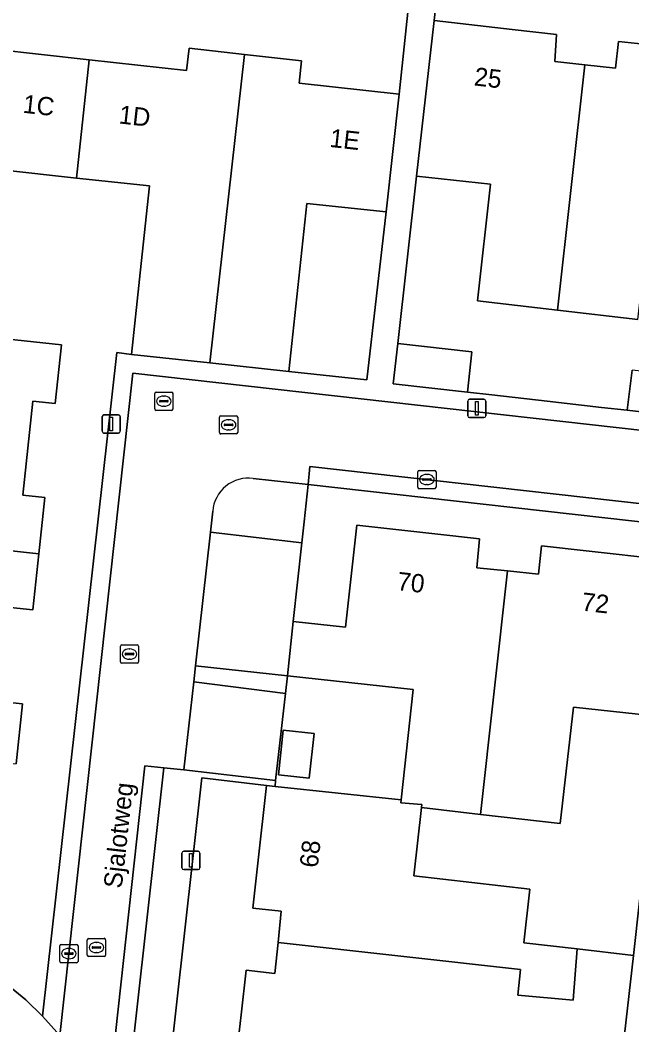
# Model space of a CAD drawing. Extents: x 162026 to 163502, y 387295 to 388169.
# Drawn here: x 162867.5 to 162901, y 387536.3 to 387591.2 of the extents above; entities that cross this region are included whole.
import ezdxf

# ---------------------------------------------------------------- set-up
doc = ezdxf.new("R2010")
doc.units = 0
for name, color, linetype in [('IMGEO_Brandkraan', 7, 'Continuous'), ('IMGEO_Erf', 7, 'Continuous'), ('IMGEO_Groenvoorziening', 7, 'Continuous'), ('IMGEO_Kolk', 7, 'Continuous'), ('IMGEO_Lichtmast', 7, 'Continuous'), ('IMGEO_Muur', 7, 'Continuous'), ('IMGEO_Openbare_ruimte_label', 7, 'Continuous'), ('IMGEO_Pand', 7, 'Continuous'), ('IMGEO_Pand_nummerreeks', 7, 'Continuous'), ('IMGEO_Parkeervlak_open', 7, 'Continuous'), ('IMGEO_Rijbaan_lokaal_open', 7, 'Continuous'), ('IMGEO_Rioolput', 7, 'Continuous'), ('IMGEO_Voetpad_open', 7, 'Continuous')]:
    doc.layers.add(name, color=color, linetype=linetype)

msp = doc.modelspace()

# ---------------------------------------------------------------- linework, layer by layer
at = {"layer": 'IMGEO_Brandkraan'}
for p, q in [((162869.65, 387539.733), (162869.65, 387540.585)), ((162869.725, 387540.659), (162870.577, 387540.659)), ((162870.138, 387540.439), (162870.163, 387540.439)), ((162870.651, 387540.585), (162870.651, 387539.733)), ((162869.909, 387540.153), (162869.909, 387540.165)), ((162870.347, 387540.116), (162869.949, 387540.116)), ((162869.952, 387540.202), (162870.35, 387540.202)), ((162870.161, 387539.879), (162870.136, 387539.879)), ((162870.393, 387540.165), (162870.393, 387540.153)), ((162870.577, 387539.659), (162869.725, 387539.659))]:
    msp.add_line(p, q, dxfattribs=at)
for points in [[(162869.65, 387539.733), (162869.65, 387540.585)], [(162869.725, 387540.659), (162870.577, 387540.659)], [(162870.651, 387540.585), (162870.651, 387539.733)], [(162870.577, 387539.659), (162869.725, 387539.659)]]:
    msp.add_lwpolyline(points, dxfattribs=at)
for centre, radius, start, end in [((162869.727, 387540.583), 0.0765, 91.552, 178.448), ((162869.727, 387540.583), 0.0765, 91.552, 178.448), ((162870.575, 387540.583), 0.0765, 1.552, 88.448), ((162870.575, 387540.583), 0.0765, 1.552, 88.448), ((162869.727, 387539.735), 0.0765, 181.552, 268.448), ((162869.727, 387539.735), 0.0765, 181.552, 268.448), ((162869.949, 387540.162), 0.0403, 85.8775, 175.7526), ((162869.946, 387540.152), 0.0366, 178.938, 274.7102), ((162870.35, 387540.159), 0.043, 264.8664, 352.4533), ((162870.354, 387540.164), 0.0386, 1.7309, 96.639), ((162870.575, 387539.735), 0.0765, 271.552, 358.448), ((162870.575, 387539.735), 0.0765, 271.552, 358.448)]:
    msp.add_arc(centre, radius, start, end, dxfattribs=at)
for centre, major_axis, ratio, start_param, end_param in [((162870.137, 387540.159), (-0.387, 0.002), 0.722429, 4.712389, 7.853982), ((162870.162, 387540.159), (-0.39, 0.002), 0.717154, 1.570796, 4.712389)]:
    msp.add_ellipse(centre, major_axis=major_axis, ratio=ratio, start_param=start_param, end_param=end_param, dxfattribs=at)
at = {"layer": 'IMGEO_Erf'}
for points in [[(162862.911, 387591.188), (162866.171, 387590.825), (162866.035, 387589.603), (162871.258, 387589.021), (162876.59, 387588.427), (162876.727, 387589.65), (162879.758, 387589.313), (162882.879, 387588.965), (162882.743, 387587.743), (162888.22, 387587.133), (162889.628, 387600.441)], [(162891.134, 387600.205), (162890.143, 387591.171), (162894.403, 387590.683), (162896.825, 387590.406), (162896.742, 387588.922), (162898.388, 387588.745), (162900.063, 387588.565), (162900.226, 387590.014), (162902.648, 387589.757)], [(162866.799, 387538.451), (162867.789, 387537.637), (162868.703, 387536.738), (162872.766, 387573.011), (162873.571, 387572.913), (162874.11, 387577.884), (162874.569, 387582.12), (162870.563, 387582.555), (162866.477, 387582.998)], [(162901.286, 387574.821), (162896.885, 387575.335), (162892.509, 387575.839), (162893.219, 387582.211), (162889.174, 387582.662), (162888.146, 387573.507), (162892.199, 387573.053), (162891.954, 387570.853), (162893.295, 387570.701), (162896.327, 387570.356), (162899.298, 387570.017), (162900.706, 387569.856), (162900.963, 387572.055)], [(162864.779, 387573.973), (162869.749, 387573.434), (162869.402, 387570.233), (162868.181, 387570.365), (162867.623, 387565.223), (162868.843, 387565.089), (162868.509, 387562.015), (162868.176, 387558.944), (162866.954, 387559.076)], [(162866.396, 387553.935), (162867.617, 387553.802), (162867.261, 387550.527)]]:
    msp.add_lwpolyline(points, dxfattribs=at)
for points in [[(162886.446, 387571.52), (162887.504, 387580.7), (162883.173, 387581.169), (162882.178, 387571.981)], [(162905.576, 387561.266), (162905.801, 387563.265), (162883.243, 387565.795), (162883.027, 387563.766), (162882.899, 387562.619), (162882.426, 387558.309), (162885.283, 387557.998), (162885.909, 387563.58), (162890.176, 387563.098), (162892.614, 387562.823), (162892.464, 387561.254), (162894.144, 387561.075), (162895.838, 387560.895), (162896.003, 387562.455), (162898.46, 387562.179), (162902.712, 387561.701), (162902.597, 387560.527), (162905.46, 387560.194)], [(162888.996, 387554.592), (162882.113, 387555.34), (162882.004, 387554.378), (162881.465, 387549.612), (162881.43, 387549.3), (162888.339, 387548.568)], [(162901.815, 387546.723), (162902.13, 387546.686), (162902.37, 387549.006), (162904.05, 387548.833), (162903.81, 387546.512), (162903.947, 387546.498), (162904.668, 387552.873), (162897.763, 387553.628), (162897.028, 387547.261), (162892.678, 387547.763), (162889.449, 387548.136), (162889.019, 387544.411), (162895.377, 387543.678), (162895.039, 387540.748), (162897.97, 387540.41), (162901.043, 387540.055), (162901.38, 387543.031)], [(162883.304, 387549.745), (162881.616, 387549.932), (162881.885, 387552.367), (162883.573, 387552.181)], [(162875.549, 387532.937), (162879.089, 387532.548), (162879.57, 387536.804), (162879.848, 387539.259), (162881.419, 387539.073), (162881.594, 387540.766), (162881.77, 387542.469), (162880.225, 387542.646), (162880.496, 387545.101), (162880.966, 387549.349), (162877.421, 387549.769)]]:
    msp.add_lwpolyline(points, close=True, dxfattribs=at)
at = {"layer": 'IMGEO_Groenvoorziening'}
msp.add_lwpolyline([(162878.019, 387564.335), (162877.893, 387563.198), (162882.899, 387562.619), (162883.027, 387563.766), (162883.243, 387565.795), (162880.243, 387566.132)], dxfattribs=at)
msp.add_arc((162879.983, 387564.18), 1.97, 82.4001, 175.4765, dxfattribs=at)
at = {"layer": 'IMGEO_Kolk'}
for p, q in [((162878.389, 387568.636), (162878.389, 387569.488)), ((162878.464, 387569.562), (162879.316, 387569.562)), ((162879.39, 387569.488), (162879.39, 387568.636)), ((162878.648, 387569.056), (162878.648, 387569.068)), ((162879.086, 387569.019), (162878.688, 387569.019)), ((162878.691, 387569.105), (162879.089, 387569.105)), ((162878.877, 387569.342), (162878.902, 387569.342)), ((162879.132, 387569.068), (162879.132, 387569.056)), ((162879.316, 387568.562), (162878.464, 387568.562)), ((162878.9, 387568.782), (162878.875, 387568.782)), ((162889.241, 387565.647), (162889.241, 387566.499)), ((162889.316, 387566.573), (162890.168, 387566.573)), ((162889.5, 387566.067), (162889.5, 387566.079)), ((162889.543, 387566.116), (162889.941, 387566.116)), ((162889.729, 387566.353), (162889.754, 387566.353)), ((162889.984, 387566.079), (162889.984, 387566.067)), ((162890.242, 387566.499), (162890.242, 387565.647)), ((162890.168, 387565.573), (162889.316, 387565.573)), ((162889.938, 387566.03), (162889.54, 387566.03)), ((162889.752, 387565.793), (162889.727, 387565.793)), ((162872.967, 387556.104), (162872.967, 387556.956)), ((162873.042, 387557.03), (162873.894, 387557.03)), ((162873.455, 387556.81), (162873.48, 387556.81)), ((162873.968, 387556.956), (162873.968, 387556.104)), ((162873.226, 387556.524), (162873.226, 387556.536)), ((162873.664, 387556.487), (162873.266, 387556.487)), ((162873.269, 387556.573), (162873.667, 387556.573)), ((162873.478, 387556.25), (162873.453, 387556.25)), ((162873.71, 387556.536), (162873.71, 387556.524)), ((162873.894, 387556.03), (162873.042, 387556.03)), ((162871.158, 387540.065), (162871.158, 387540.917)), ((162871.233, 387540.991), (162872.085, 387540.991)), ((162872.159, 387540.917), (162872.159, 387540.065)), ((162871.417, 387540.485), (162871.417, 387540.497)), ((162871.855, 387540.448), (162871.457, 387540.448)), ((162871.46, 387540.534), (162871.858, 387540.534)), ((162871.646, 387540.771), (162871.671, 387540.771)), ((162871.901, 387540.497), (162871.901, 387540.485)), ((162872.085, 387539.991), (162871.233, 387539.991)), ((162871.669, 387540.211), (162871.644, 387540.211))]:
    msp.add_line(p, q, dxfattribs=at)
for points in [[(162878.389, 387568.636), (162878.389, 387569.488)], [(162878.464, 387569.562), (162879.316, 387569.562)], [(162879.39, 387569.488), (162879.39, 387568.636)], [(162879.316, 387568.562), (162878.464, 387568.562)], [(162889.241, 387565.647), (162889.241, 387566.499)], [(162889.316, 387566.573), (162890.168, 387566.573)], [(162890.242, 387566.499), (162890.242, 387565.647)], [(162890.168, 387565.573), (162889.316, 387565.573)], [(162872.967, 387556.104), (162872.967, 387556.956)], [(162873.042, 387557.03), (162873.894, 387557.03)], [(162873.968, 387556.956), (162873.968, 387556.104)], [(162873.894, 387556.03), (162873.042, 387556.03)], [(162871.158, 387540.065), (162871.158, 387540.917)], [(162871.233, 387540.991), (162872.085, 387540.991)], [(162872.159, 387540.917), (162872.159, 387540.065)], [(162872.085, 387539.991), (162871.233, 387539.991)]]:
    msp.add_lwpolyline(points, dxfattribs=at)
for centre, radius, start, end in [((162878.466, 387569.486), 0.0765, 91.552, 178.448), ((162878.466, 387569.486), 0.0765, 91.552, 178.448), ((162879.314, 387569.486), 0.0765, 1.552, 88.448), ((162879.314, 387569.486), 0.0765, 1.552, 88.448), ((162878.688, 387569.065), 0.0403, 85.8775, 175.7526), ((162878.685, 387569.055), 0.0366, 178.938, 274.7102), ((162879.089, 387569.062), 0.043, 264.8664, 352.4533), ((162879.093, 387569.067), 0.0386, 1.7309, 96.639), ((162878.466, 387568.638), 0.0765, 181.552, 268.448), ((162878.466, 387568.638), 0.0765, 181.552, 268.448), ((162879.314, 387568.638), 0.0765, 271.552, 358.448), ((162879.314, 387568.638), 0.0765, 271.552, 358.448), ((162889.318, 387566.497), 0.0765, 91.552, 178.448), ((162889.318, 387566.497), 0.0765, 91.552, 178.448), ((162889.54, 387566.076), 0.0403, 85.8775, 175.7526), ((162889.537, 387566.066), 0.0366, 178.938, 274.7102), ((162889.941, 387566.073), 0.043, 264.8664, 352.4533), ((162889.945, 387566.078), 0.0386, 1.7309, 96.639), ((162890.166, 387566.497), 0.0765, 1.552, 88.448), ((162890.166, 387566.497), 0.0765, 1.552, 88.448), ((162889.318, 387565.649), 0.0765, 181.552, 268.448), ((162889.318, 387565.649), 0.0765, 181.552, 268.448), ((162890.166, 387565.649), 0.0765, 271.552, 358.448), ((162890.166, 387565.649), 0.0765, 271.552, 358.448), ((162873.044, 387556.954), 0.0765, 91.552, 178.448), ((162873.044, 387556.954), 0.0765, 91.552, 178.448), ((162873.892, 387556.954), 0.0765, 1.552, 88.448), ((162873.892, 387556.954), 0.0765, 1.552, 88.448), ((162873.266, 387556.533), 0.0403, 85.8775, 175.7526), ((162873.263, 387556.523), 0.0366, 178.938, 274.7102), ((162873.667, 387556.53), 0.043, 264.8664, 352.4533), ((162873.671, 387556.535), 0.0386, 1.7309, 96.639), ((162873.044, 387556.106), 0.0765, 181.552, 268.448), ((162873.044, 387556.106), 0.0765, 181.552, 268.448), ((162873.892, 387556.106), 0.0765, 271.552, 358.448), ((162873.892, 387556.106), 0.0765, 271.552, 358.448), ((162871.235, 387540.915), 0.0765, 91.552, 178.448), ((162871.235, 387540.915), 0.0765, 91.552, 178.448), ((162872.083, 387540.915), 0.0765, 1.552, 88.448), ((162872.083, 387540.915), 0.0765, 1.552, 88.448), ((162871.457, 387540.494), 0.0403, 85.8775, 175.7526), ((162871.454, 387540.484), 0.0366, 178.938, 274.7102), ((162871.858, 387540.491), 0.043, 264.8664, 352.4533), ((162871.862, 387540.496), 0.0386, 1.7309, 96.639), ((162871.235, 387540.067), 0.0765, 181.552, 268.448), ((162871.235, 387540.067), 0.0765, 181.552, 268.448), ((162872.083, 387540.067), 0.0765, 271.552, 358.448), ((162872.083, 387540.067), 0.0765, 271.552, 358.448)]:
    msp.add_arc(centre, radius, start, end, dxfattribs=at)
for centre, major_axis, ratio, start_param, end_param in [((162878.876, 387569.062), (-0.387, 0.002), 0.722429, 4.712389, 7.853982), ((162878.901, 387569.062), (-0.39, 0.002), 0.717154, 1.570796, 4.712389), ((162889.728, 387566.073), (-0.387, 0.002), 0.722429, 4.712389, 7.853982), ((162889.753, 387566.073), (-0.39, 0.002), 0.717154, 1.570796, 4.712389), ((162873.454, 387556.53), (-0.387, 0.002), 0.722429, 4.712389, 7.853982), ((162873.479, 387556.53), (-0.39, 0.002), 0.717154, 1.570796, 4.712389), ((162871.645, 387540.491), (-0.387, 0.002), 0.722429, 4.712389, 7.853982), ((162871.67, 387540.491), (-0.39, 0.002), 0.717154, 1.570796, 4.712389)]:
    msp.add_ellipse(centre, major_axis=major_axis, ratio=ratio, start_param=start_param, end_param=end_param, dxfattribs=at)
at = {"layer": 'IMGEO_Lichtmast'}
for p, q in [((162892.073, 387570.461), (162892.863, 387570.461)), ((162892.863, 387570.461), (162892.073, 387570.461)), ((162891.973, 387569.561), (162891.973, 387570.361)), ((162891.973, 387570.361), (162891.973, 387569.561)), ((162892.963, 387570.361), (162892.963, 387569.561)), ((162892.963, 387569.561), (162892.963, 387570.361)), ((162871.972, 387568.71), (162871.972, 387569.51)), ((162871.972, 387569.51), (162871.972, 387568.71)), ((162872.072, 387569.61), (162872.862, 387569.61)), ((162872.862, 387569.61), (162872.072, 387569.61)), ((162872.962, 387569.51), (162872.962, 387568.71)), ((162872.962, 387568.71), (162872.962, 387569.51)), ((162892.863, 387569.461), (162892.073, 387569.461)), ((162892.073, 387569.461), (162892.863, 387569.461)), ((162872.862, 387568.61), (162872.072, 387568.61)), ((162872.072, 387568.61), (162872.862, 387568.61)), ((162876.432, 387545.749), (162877.222, 387545.749)), ((162877.222, 387545.749), (162876.432, 387545.749)), ((162876.332, 387544.849), (162876.332, 387545.649)), ((162876.332, 387545.649), (162876.332, 387544.849)), ((162877.322, 387545.649), (162877.322, 387544.849)), ((162877.322, 387544.849), (162877.322, 387545.649)), ((162877.222, 387544.749), (162876.432, 387544.749)), ((162876.432, 387544.749), (162877.222, 387544.749))]:
    msp.add_line(p, q, dxfattribs=at)
for points in [[(162892.393, 387570.336), (162892.543, 387570.336), (162892.543, 387569.586), (162892.393, 387569.586), (162892.393, 387570.336)], [(162872.392, 387569.485), (162872.542, 387569.485), (162872.542, 387568.735), (162872.392, 387568.735), (162872.392, 387569.485)], [(162876.752, 387545.624), (162876.902, 387545.624), (162876.902, 387544.874), (162876.752, 387544.874), (162876.752, 387545.624)]]:
    msp.add_lwpolyline(points, dxfattribs=at)
for centre, start, end in [((162892.073, 387570.361), 90, 180), ((162892.073, 387570.361), 90, 180), ((162892.863, 387570.361), 0, 90), ((162892.863, 387570.361), 360, 90), ((162872.072, 387569.51), 90, 180), ((162872.072, 387569.51), 90, 180), ((162872.862, 387569.51), 0, 90), ((162872.862, 387569.51), 360, 90), ((162892.073, 387569.561), 180, 270), ((162892.073, 387569.561), 180, 270), ((162892.863, 387569.561), 270, 0), ((162892.863, 387569.561), 270, 0), ((162872.072, 387568.71), 180, 270), ((162872.072, 387568.71), 180, 270), ((162872.862, 387568.71), 270, 0), ((162872.862, 387568.71), 270, 0), ((162876.432, 387545.649), 90, 180), ((162876.432, 387545.649), 90, 180), ((162877.222, 387545.649), 0, 90), ((162877.222, 387545.649), 360, 90), ((162876.432, 387544.849), 180, 270), ((162876.432, 387544.849), 180, 270), ((162877.222, 387544.849), 270, 0), ((162877.222, 387544.849), 270, 0)]:
    msp.add_arc(centre, 0.1, start, end, dxfattribs=at)
at = {"layer": 'IMGEO_Muur'}
for points in [[(162889.174, 387582.662), (162888.146, 387573.507)], [(162887.504, 387580.7), (162886.446, 387571.52), (162882.178, 387571.981)], [(162882.113, 387555.34), (162882.004, 387554.378)], [(162882.004, 387554.378), (162881.465, 387549.612)], [(162881.465, 387549.612), (162881.43, 387549.3)]]:
    msp.add_lwpolyline(points, dxfattribs=at)
at = {"layer": 'IMGEO_Pand'}
for points in [[(162866.035, 387589.603), (162866.171, 387590.825), (162862.911, 387591.188), (162862.258, 387585.331), (162861.71, 387578.849), (162865.977, 387578.386), (162866.477, 387582.998), (162870.563, 387582.555), (162871.258, 387589.021)], [(162898.388, 387588.745), (162896.742, 387588.922), (162896.825, 387590.406), (162894.403, 387590.683), (162890.143, 387591.171), (162889.174, 387582.662), (162893.219, 387582.211), (162892.509, 387575.839), (162896.885, 387575.335)], [(162906.786, 387589.318), (162902.648, 387589.757), (162900.226, 387590.014), (162900.063, 387588.565), (162898.388, 387588.745), (162896.885, 387575.335), (162901.286, 387574.821), (162902.017, 387581.085), (162905.218, 387580.711), (162905.787, 387580.644)], [(162877.867, 387572.448), (162879.758, 387589.313), (162876.727, 387589.65), (162876.59, 387588.427), (162871.258, 387589.021), (162870.563, 387582.555), (162874.569, 387582.12), (162874.11, 387577.884), (162873.571, 387572.913)], [(162882.178, 387571.981), (162883.173, 387581.169), (162887.504, 387580.7), (162888.22, 387587.133), (162882.743, 387587.743), (162882.879, 387588.965), (162879.758, 387589.313), (162877.867, 387572.448)], [(162856.437, 387563.325), (162868.509, 387562.015), (162868.843, 387565.089), (162867.623, 387565.223), (162868.181, 387570.365), (162869.402, 387570.233), (162869.749, 387573.434), (162864.779, 387573.973), (162862.054, 387574.268), (162861.281, 387567.139), (162856.912, 387567.612)], [(162892.199, 387573.053), (162888.146, 387573.507), (162887.896, 387571.312), (162891.954, 387570.853)], [(162904.744, 387571.624), (162900.963, 387572.055), (162900.706, 387569.856), (162904.555, 387569.418)], [(162866.954, 387559.076), (162868.176, 387558.944), (162868.509, 387562.015), (162856.437, 387563.325), (162855.958, 387558.998), (162860.409, 387558.506), (162859.66, 387551.5), (162859.64, 387551.36), (162867.261, 387550.527), (162867.617, 387553.802), (162866.396, 387553.935)], [(162882.113, 387555.34), (162888.996, 387554.592), (162888.339, 387548.568), (162888.321, 387548.399), (162889.469, 387548.305), (162889.449, 387548.136), (162892.678, 387547.763), (162894.144, 387561.075), (162892.464, 387561.254), (162892.614, 387562.823), (162890.176, 387563.098), (162885.909, 387563.58), (162885.283, 387557.998), (162882.426, 387558.309)], [(162905.46, 387560.194), (162902.597, 387560.527), (162902.712, 387561.701), (162898.46, 387562.179), (162896.003, 387562.455), (162895.838, 387560.895), (162894.144, 387561.075), (162892.678, 387547.763), (162897.028, 387547.261), (162897.763, 387553.628), (162904.668, 387552.873)], [(162883.304, 387549.745), (162883.573, 387552.181), (162881.885, 387552.367), (162881.616, 387549.932)], [(162880.966, 387549.349), (162880.496, 387545.101), (162880.225, 387542.646), (162881.77, 387542.469), (162881.594, 387540.766), (162894.871, 387539.287), (162894.709, 387537.886), (162897.742, 387537.608), (162897.97, 387540.41), (162895.039, 387540.748), (162895.377, 387543.678), (162889.019, 387544.411), (162889.449, 387548.136), (162889.469, 387548.305), (162888.321, 387548.399), (162888.339, 387548.568), (162881.43, 387549.3)], [(162901.043, 387540.055), (162897.97, 387540.41), (162897.742, 387537.608), (162894.709, 387537.886), (162894.871, 387539.287), (162881.594, 387540.766), (162881.419, 387539.073), (162879.848, 387539.259), (162879.57, 387536.804), (162879.089, 387532.548), (162887.636, 387531.588), (162888.092, 387535.643), (162899.235, 387534.422), (162900.383, 387534.296)]]:
    msp.add_lwpolyline(points, close=True, dxfattribs=at)
at = {"layer": 'IMGEO_Parkeervlak_open'}
for points in [[(162882.426, 387558.309), (162882.899, 387562.619), (162877.893, 387563.198), (162877.08, 387555.894), (162882.113, 387555.34)], [(162882.004, 387554.378), (162876.982, 387555.008), (162876.447, 387550.197), (162881.465, 387549.612)]]:
    msp.add_lwpolyline(points, close=True, dxfattribs=at)
at = {"layer": 'IMGEO_Rijbaan_lokaal_open'}
for points in [[(162911.123, 387567.685), (162873.65, 387571.887), (162869.657, 387535.686), (162870.475, 387534.676), (162871.434, 387533.279), (162872.264, 387531.801), (162874.312, 387550.419), (162875.338, 387550.304), (162876.447, 387550.197), (162876.982, 387555.008), (162877.08, 387555.894), (162877.893, 387563.198), (162878.019, 387564.335)], [(162880.243, 387566.132), (162883.243, 387565.795), (162883.331, 387566.79), (162906.889, 387564.151)]]:
    msp.add_lwpolyline(points, dxfattribs=at)
msp.add_arc((162879.983, 387564.18), 1.97, 82.4001, 175.4765, dxfattribs=at)
at = {"layer": 'IMGEO_Rioolput'}
for p, q in [((162874.847, 387569.929), (162874.847, 387570.781)), ((162874.922, 387570.855), (162875.774, 387570.855)), ((162875.335, 387570.635), (162875.36, 387570.635)), ((162875.848, 387570.781), (162875.848, 387569.929)), ((162875.106, 387570.349), (162875.106, 387570.361)), ((162875.544, 387570.312), (162875.146, 387570.312)), ((162875.149, 387570.398), (162875.547, 387570.398)), ((162875.358, 387570.075), (162875.333, 387570.075)), ((162875.59, 387570.361), (162875.59, 387570.349)), ((162875.774, 387569.855), (162874.922, 387569.855))]:
    msp.add_line(p, q, dxfattribs=at)
for points in [[(162874.847, 387569.929), (162874.847, 387570.781)], [(162874.922, 387570.855), (162875.774, 387570.855)], [(162875.848, 387570.781), (162875.848, 387569.929)], [(162875.774, 387569.855), (162874.922, 387569.855)]]:
    msp.add_lwpolyline(points, dxfattribs=at)
for centre, radius, start, end in [((162874.924, 387570.779), 0.0765, 91.552, 178.448), ((162874.924, 387570.779), 0.0765, 91.552, 178.448), ((162875.772, 387570.779), 0.0765, 1.552, 88.448), ((162875.772, 387570.779), 0.0765, 1.552, 88.448), ((162874.924, 387569.931), 0.0765, 181.552, 268.448), ((162874.924, 387569.931), 0.0765, 181.552, 268.448), ((162875.146, 387570.358), 0.0403, 85.8775, 175.7526), ((162875.143, 387570.348), 0.0366, 178.938, 274.7102), ((162875.547, 387570.355), 0.043, 264.8664, 352.4533), ((162875.551, 387570.36), 0.0386, 1.7309, 96.639), ((162875.772, 387569.931), 0.0765, 271.552, 358.448), ((162875.772, 387569.931), 0.0765, 271.552, 358.448)]:
    msp.add_arc(centre, radius, start, end, dxfattribs=at)
for centre, major_axis, ratio, start_param, end_param in [((162875.334, 387570.355), (-0.387, 0.002), 0.722429, 4.712389, 7.853982), ((162875.359, 387570.355), (-0.39, 0.002), 0.717154, 1.570796, 4.712389)]:
    msp.add_ellipse(centre, major_axis=major_axis, ratio=ratio, start_param=start_param, end_param=end_param, dxfattribs=at)
at = {"layer": 'IMGEO_Voetpad_open'}
for points in [[(162889.628, 387600.441), (162888.22, 387587.133), (162887.504, 387580.7), (162886.446, 387571.52), (162882.178, 387571.981), (162877.867, 387572.448), (162873.571, 387572.913), (162872.766, 387573.011), (162868.703, 387536.738), (162869.657, 387535.686), (162873.65, 387571.887), (162911.123, 387567.685)], [(162890.143, 387591.171), (162891.134, 387600.205)], [(162904.555, 387569.418), (162900.706, 387569.856), (162899.298, 387570.017), (162896.327, 387570.356), (162893.295, 387570.701), (162891.954, 387570.853), (162887.896, 387571.312), (162888.146, 387573.507), (162889.174, 387582.662), (162890.143, 387591.171)], [(162869.657, 387535.686), (162868.703, 387536.738), (162867.789, 387537.637), (162866.799, 387538.451), (162865.74, 387539.173), (162864.621, 387539.798), (162863.451, 387540.32), (162862.238, 387540.736), (162860.993, 387541.042), (162860.41, 387541.131), (162857.839, 387541.418), (162849.13, 387542.393), (162843.167, 387543.059), (162838.64, 387543.523), (162833.996, 387544.218), (162829.859, 387544.642)]]:
    msp.add_lwpolyline(points, dxfattribs=at)
for points in [[(162883.331, 387566.79), (162883.243, 387565.795), (162905.801, 387563.265), (162905.576, 387561.266), (162905.46, 387560.194), (162904.668, 387552.873), (162903.947, 387546.498), (162903.81, 387546.512), (162902.13, 387546.686), (162901.815, 387546.723), (162901.38, 387543.031), (162901.043, 387540.055), (162900.383, 387534.296), (162900.548, 387534.263), (162900.614, 387534.179), (162902.116, 387532.286), (162901.863, 387530), (162902.911, 387529.886), (162903.221, 387532.624), (162901.463, 387534.912), (162902.699, 387545.741), (162904.849, 387545.499), (162906.889, 387564.151)], [(162882.113, 387555.34), (162877.08, 387555.894), (162876.982, 387555.008), (162882.004, 387554.378)], [(162872.264, 387531.801), (162872.86, 387530.568), (162873.149, 387530.536), (162873.44, 387533.163), (162875.338, 387550.304), (162874.312, 387550.419)], [(162877.421, 387549.769), (162880.966, 387549.349), (162881.43, 387549.3), (162881.465, 387549.612), (162876.447, 387550.197), (162875.338, 387550.304), (162873.44, 387533.163), (162875.549, 387532.937)]]:
    msp.add_lwpolyline(points, close=True, dxfattribs=at)

# ---------------------------------------------------------------- texts
at = {"layer": 'IMGEO_Openbare_ruimte_label'}
msp.add_text('Sjalotweg', height=1, rotation=83.6282, dxfattribs=at).set_placement((162873.041, 387543.689))
at = {"layer": 'IMGEO_Pand_nummerreeks'}
for s, rotation, p in [('25', 353.4683, (162892.29, 387587.623)), ('1C', 353.6425, (162867.6, 387586.129)), ('1D', 353.6425, (162872.852, 387585.544)), ('1E', 353.6449, (162884.387, 387584.26)), ('70', 353.5585, (162888.075, 387560.035)), ('72', 353.5876, (162898.168, 387558.911)), ('68', 83.6917, (162883.766, 387544.819))]:
    msp.add_text(s, height=1, rotation=rotation, dxfattribs=at).set_placement(p)

doc.saveas('drawing.dxf')
